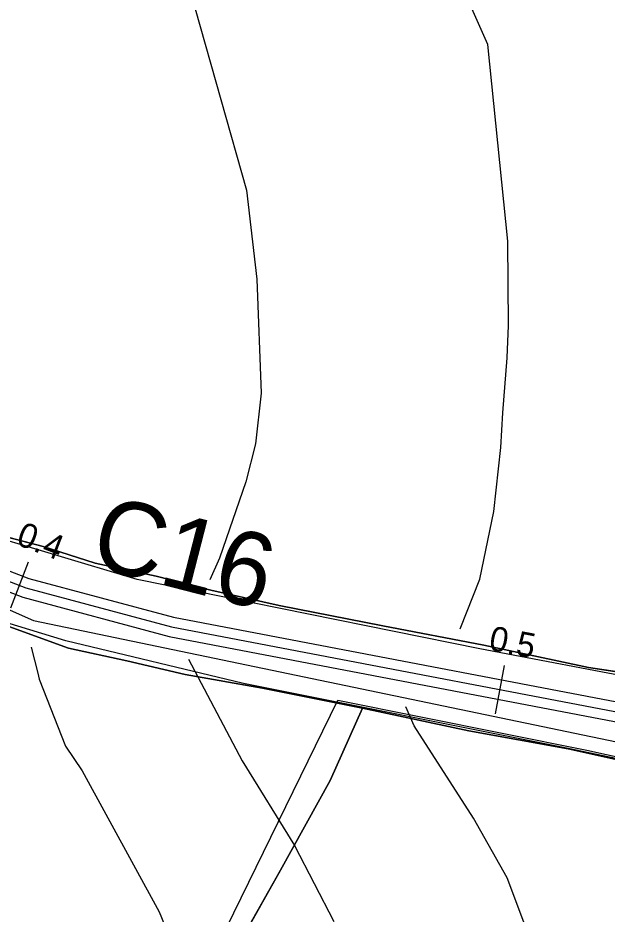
# Model space of a CAD drawing. Extents: x -662620 to -656370, y -1067090 to -1062990.
# Drawn here: x -658687 to -658567.2, y -1066109.2 to -1065926.9 of the extents above; entities that cross this region are included whole.
import ezdxf

# ---------------------------------------------------------------- set-up
doc = ezdxf.new("R2010")
doc.units = 0
for name, color, linetype in [('Agrotechnicka_opatreni_hrazkovani_a_dulkovani__mulcovani', 7, 'Continuous'), ('Default', 7, 'Continuous'), ('KRAJINNÁ_ZELEŇ_-_LINIOVÁ_-_STAV', 7, 'Continuous'), ('Organizacni_opatreni_ochranne_zatravnení__protierozni_rozmistovani_plodin__osevni_postup__stridani_plodin', 7, 'Continuous'), ('ORNÁ_PŮDA_-_STÁVAJÍCÍ', 7, 'Continuous'), ('OSTATNÍ_PLOCHA_-_STÁVAJÍCÍ', 7, 'Continuous'), ('OVOCNÝ_SAD_-_STÁVAJÍCÍ', 7, 'Continuous'), ('POLNÍ_CESTA_STÁVAJÍCÍ_-_KRAJ', 7, 'Continuous'), ('POLNÍ_CESTA_STÁVAJÍCÍ_-_OSA', 7, 'Continuous'), ('Popis_objektú_polních_cest_stávajících', 7, 'Continuous'), ('SDELOVACÍ_VEDENÍ_-_PODZEMNÍ', 7, 'Continuous'), ('VRSTEVNICE_ZÁKLADNÍ', 7, 'Continuous')]:
    doc.layers.add(name, color=color, linetype=linetype)

msp = doc.modelspace()

# ---------------------------------------------------------------- linework, layer by layer
at = {"layer": 'Agrotechnicka_opatreni_hrazkovani_a_dulkovani__mulcovani'}
msp.add_lwpolyline([(-658454.8, -1065610.1), (-658459, -1065660.6), (-658461.7, -1065689.2), (-658464.3, -1065724.3), (-658468.4, -1065749), (-658474.4, -1065783.9), (-658495.1, -1065872.9), (-658497.1, -1065881.9), (-658511.2, -1065934.8), (-658524.2, -1065990.5), (-658533.1, -1066025.5), (-658537.5, -1066046.3), (-658542, -1066058.5), (-658543.7, -1066062.3), (-658550.4, -1066062.7), (-658558.89, -1066061.79), (-658593.12, -1066055.27), (-658662.77, -1066041.21), (-658696.34, -1066031.17)], dxfattribs=at)
at = {"layer": 'KRAJINNÁ_ZELEŇ_-_LINIOVÁ_-_STAV'}
msp.add_lwpolyline([(-658959.05, -1065783.35), (-658947.24, -1065797.56), (-658872.02, -1065915.68), (-658813.56, -1065971.96), (-658731.02, -1066028.63), (-658683.86, -1066049.55), (-658550.37, -1066077.32), (-658326.35, -1066125.24), (-658216.95, -1066151.9)], dxfattribs=at)
at = {"layer": 'Organizacni_opatreni_ochranne_zatravnení__protierozni_rozmistovani_plodin__osevni_postup__stridani_plodin'}
msp.add_lwpolyline([(-658515.32, -1066087.97), (-658611.96, -1066385.11), (-658646.2, -1066373.85), (-658701.92, -1066378.35), (-658721.2, -1066377.7), (-658762.8, -1066380.1), (-658798.28, -1066383.49), (-658790.2, -1066369.8), (-658772.2, -1066340.5), (-658732.5, -1066271.9), (-658721.7, -1066265.7), (-658679.4, -1066183.2), (-658621.96, -1066065.74), (-658571.37, -1066075.89), (-658543.99, -1066081.97)], close=True, dxfattribs=at)
at = {"layer": 'ORNÁ_PŮDA_-_STÁVAJÍCÍ'}
for p, q in [((-658681.89, -1066034.49), (-658693.65, -1066031.42)), ((-658671.32, -1066037.87), (-658681.89, -1066034.49)), ((-658658.93, -1066040.48), (-658671.32, -1066037.87)), ((-658647.79, -1066043.35), (-658658.93, -1066040.48)), ((-658633.89, -1066046.44), (-658647.79, -1066043.35)), ((-658612.83, -1066050.63), (-658633.89, -1066046.44)), ((-658592.28, -1066054.55), (-658612.83, -1066050.63)), ((-658571.02, -1066059.07), (-658592.28, -1066054.55)), ((-658553.31, -1066061.76), (-658571.02, -1066059.07)), ((-658623.57, -1066082.05), (-658616.96, -1066067.35)), ((-658616.96, -1066067.35), (-658595.36, -1066071.95)), ((-658595.36, -1066071.95), (-658575.13, -1066075.64)), ((-658575.13, -1066075.64), (-658555.3, -1066080.01)), ((-658633.64, -1066100.29), (-658623.57, -1066082.05)), ((-658649.35, -1066128.19), (-658633.64, -1066100.29))]:
    msp.add_line(p, q, dxfattribs=at)
for points in [[(-658506.89, -1065918.21), (-658510.62, -1065933.53), (-658515.92, -1065953.16), (-658520.56, -1065973.53), (-658525.75, -1065993.86), (-658529.42, -1066009.61), (-658532.2, -1066024.05), (-658534.55, -1066035.05), (-658537.08, -1066046.61), (-658540.12, -1066058.12), (-658542.86, -1066064), (-658553.31, -1066061.76), (-658571.02, -1066059.07), (-658592.28, -1066054.55), (-658612.83, -1066050.63), (-658633.89, -1066046.44), (-658647.79, -1066043.35), (-658658.93, -1066040.48), (-658671.32, -1066037.87), (-658681.89, -1066034.49), (-658693.65, -1066031.42)], [(-658649.35, -1066128.19), (-658633.64, -1066100.29), (-658623.57, -1066082.05), (-658616.96, -1066067.35), (-658595.36, -1066071.95), (-658575.13, -1066075.64), (-658555.3, -1066080.01), (-658543.28, -1066082.74), (-658530.89, -1066085.04), (-658514.45, -1066088.53), (-658496.25, -1066092.03), (-658474.5, -1066096.83), (-658457.17, -1066100.19), (-658439.88, -1066103.92), (-658421.57, -1066107.33)]]:
    msp.add_lwpolyline(points, dxfattribs=at)
at = {"layer": 'OSTATNÍ_PLOCHA_-_STÁVAJÍCÍ'}
for p, q in [((-658693.65, -1066031.42), (-658681.89, -1066034.49)), ((-658693.65, -1066031.42), (-658681.89, -1066034.49)), ((-658681.89, -1066034.49), (-658671.32, -1066037.87)), ((-658681.89, -1066034.49), (-658671.32, -1066037.87)), ((-658671.32, -1066037.87), (-658658.93, -1066040.48)), ((-658671.32, -1066037.87), (-658658.93, -1066040.48)), ((-658658.93, -1066040.48), (-658647.79, -1066043.35)), ((-658658.93, -1066040.48), (-658647.79, -1066043.35)), ((-658647.79, -1066043.35), (-658633.89, -1066046.44)), ((-658647.79, -1066043.35), (-658633.89, -1066046.44)), ((-658633.89, -1066046.44), (-658612.83, -1066050.63)), ((-658633.89, -1066046.44), (-658612.83, -1066050.63)), ((-658676.79, -1066055.13), (-658689.65, -1066050.45)), ((-658676.79, -1066055.13), (-658689.65, -1066050.45)), ((-658612.83, -1066050.63), (-658592.28, -1066054.55)), ((-658612.83, -1066050.63), (-658592.28, -1066054.55)), ((-658664.87, -1066057.71), (-658676.79, -1066055.13)), ((-658664.87, -1066057.71), (-658676.79, -1066055.13)), ((-658592.28, -1066054.55), (-658571.02, -1066059.07)), ((-658592.28, -1066054.55), (-658571.02, -1066059.07)), ((-658653, -1066060.49), (-658664.87, -1066057.71)), ((-658653, -1066060.49), (-658664.87, -1066057.71)), ((-658571.02, -1066059.07), (-658553.31, -1066061.76)), ((-658571.02, -1066059.07), (-658553.31, -1066061.76)), ((-658637.32, -1066063.32), (-658653, -1066060.49)), ((-658637.32, -1066063.32), (-658653, -1066060.49)), ((-658616.96, -1066067.35), (-658637.32, -1066063.32)), ((-658616.96, -1066067.35), (-658637.32, -1066063.32)), ((-658595.36, -1066071.95), (-658616.96, -1066067.35)), ((-658595.36, -1066071.95), (-658616.96, -1066067.35)), ((-658575.13, -1066075.64), (-658595.36, -1066071.95)), ((-658575.13, -1066075.64), (-658595.36, -1066071.95)), ((-658555.3, -1066080.01), (-658575.13, -1066075.64)), ((-658555.3, -1066080.01), (-658575.13, -1066075.64))]:
    msp.add_line(p, q, dxfattribs=at)
for points in [[(-658693.65, -1066031.42), (-658681.89, -1066034.49), (-658671.32, -1066037.87), (-658658.93, -1066040.48), (-658647.79, -1066043.35), (-658633.89, -1066046.44), (-658612.83, -1066050.63), (-658592.28, -1066054.55), (-658571.02, -1066059.07), (-658553.31, -1066061.76), (-658542.86, -1066064), (-658528.91, -1066069.25), (-658513.52, -1066072.22), (-658493.79, -1066076.34), (-658470.14, -1066081.21), (-658454.39, -1066084.49), (-658438.59, -1066087.73)], [(-658693.65, -1066031.42), (-658681.89, -1066034.49), (-658671.32, -1066037.87), (-658658.93, -1066040.48), (-658647.79, -1066043.35), (-658633.89, -1066046.44), (-658612.83, -1066050.63), (-658592.28, -1066054.55), (-658571.02, -1066059.07), (-658553.31, -1066061.76), (-658542.86, -1066064), (-658528.91, -1066069.25), (-658513.52, -1066072.22), (-658493.79, -1066076.34), (-658470.14, -1066081.21), (-658454.39, -1066084.49), (-658438.59, -1066087.73)], [(-658421.57, -1066107.33), (-658439.88, -1066103.92), (-658457.17, -1066100.19), (-658474.5, -1066096.83), (-658496.25, -1066092.03), (-658514.45, -1066088.53), (-658530.89, -1066085.04), (-658543.28, -1066082.74), (-658555.3, -1066080.01), (-658575.13, -1066075.64), (-658595.36, -1066071.95), (-658616.96, -1066067.35), (-658637.32, -1066063.32), (-658653, -1066060.49), (-658664.87, -1066057.71), (-658676.79, -1066055.13), (-658689.65, -1066050.45)], [(-658421.57, -1066107.33), (-658439.88, -1066103.92), (-658457.17, -1066100.19), (-658474.5, -1066096.83), (-658496.25, -1066092.03), (-658514.45, -1066088.53), (-658530.89, -1066085.04), (-658543.28, -1066082.74), (-658555.3, -1066080.01), (-658575.13, -1066075.64), (-658595.36, -1066071.95), (-658616.96, -1066067.35), (-658637.32, -1066063.32), (-658653, -1066060.49), (-658664.87, -1066057.71), (-658676.79, -1066055.13), (-658689.65, -1066050.45)]]:
    msp.add_lwpolyline(points, dxfattribs=at)
at = {"layer": 'OVOCNÝ_SAD_-_STÁVAJÍCÍ'}
for p, q in [((-658689.65, -1066050.45), (-658676.79, -1066055.13)), ((-658676.79, -1066055.13), (-658664.87, -1066057.71)), ((-658664.87, -1066057.71), (-658653, -1066060.49)), ((-658653, -1066060.49), (-658637.32, -1066063.32)), ((-658637.32, -1066063.32), (-658616.96, -1066067.35)), ((-658616.96, -1066067.35), (-658623.57, -1066082.05)), ((-658623.57, -1066082.05), (-658633.64, -1066100.29)), ((-658633.64, -1066100.29), (-658649.35, -1066128.19))]:
    msp.add_line(p, q, dxfattribs=at)
msp.add_lwpolyline([(-658725.43, -1066111.17), (-658713.12, -1066089.31), (-658702.32, -1066068.84), (-658693.56, -1066049.83), (-658689.65, -1066050.45), (-658676.79, -1066055.13), (-658664.87, -1066057.71), (-658653, -1066060.49), (-658637.32, -1066063.32), (-658616.96, -1066067.35), (-658623.57, -1066082.05), (-658633.64, -1066100.29), (-658649.35, -1066128.19)], dxfattribs=at)
at = {"layer": 'POLNÍ_CESTA_STÁVAJÍCÍ_-_KRAJ'}
for points in [[(-658964.93, -1065765.97), (-658948.85, -1065779.68), (-658872.13, -1065898.42), (-658849.11, -1065926.97), (-658824.31, -1065951.09), (-658788.91, -1065977.64), (-658730.44, -1066020.71), (-658708.91, -1066031.66), (-658684.8, -1066040.95), (-658655.4, -1066048.88), (-658539.74, -1066070.95), (-658265.21, -1066130.39), (-658217.8, -1066142.45), (-658202.42, -1066148.63), (-658188.74, -1066156.94), (-658178.46, -1066167.89), (-658171.97, -1066180.87)], [(-658967.52, -1065769.01), (-658951.89, -1065782.34), (-658875.38, -1065900.77), (-658852.07, -1065929.66), (-658826.91, -1065954.14), (-658791.3, -1065980.85), (-658732.55, -1066024.13), (-658710.54, -1066035.32), (-658686.05, -1066044.76), (-658656.29, -1066052.78), (-658540.54, -1066074.87), (-658266.12, -1066134.28), (-658219.04, -1066146.27), (-658204.21, -1066152.22), (-658191.28, -1066160.08), (-658181.78, -1066170.2), (-658175.55, -1066182.65)]]:
    msp.add_lwpolyline(points, dxfattribs=at)
at = {"layer": 'POLNÍ_CESTA_STÁVAJÍCÍ_-_OSA'}
for points in [[(-658966.23, -1065767.49), (-658950.37, -1065781.01), (-658873.76, -1065899.59), (-658850.59, -1065928.31), (-658825.61, -1065952.62), (-658790.11, -1065979.25), (-658731.5, -1066022.42), (-658709.73, -1066033.49), (-658685.42, -1066042.85), (-658655.84, -1066050.83), (-658540.14, -1066072.91), (-658265.67, -1066132.34), (-658218.42, -1066144.36), (-658203.31, -1066150.43), (-658190.01, -1066158.51), (-658180.12, -1066169.05), (-658173.76, -1066181.76)], [(-658684.94, -1066037.68), (-658688.53, -1066047.01)], [(-658588.16, -1066058.66), (-658590.03, -1066068.48)]]:
    msp.add_lwpolyline(points, dxfattribs=at)
at = {"layer": 'SDELOVACÍ_VEDENÍ_-_PODZEMNÍ'}
msp.add_lwpolyline([(-658523.47, -1066086.39), (-658575.13, -1066075.56), (-658641.14, -1066062.31), (-658677.3, -1066053.68), (-658705.12, -1066045.16), (-658742.18, -1066026.34), (-658786.34, -1065995.08), (-658823.78, -1065965.88), (-658843.22, -1065949.45), (-658870.46, -1065917.11), (-658899.93, -1065872.81), (-658935.79, -1065816.51)], dxfattribs=at)
msp.add_lwpolyline([(-658523.47, -1066086.39), (-658575.13, -1066075.56), (-658641.14, -1066062.31), (-658677.3, -1066053.68), (-658705.12, -1066045.16), (-658742.18, -1066026.34), (-658786.34, -1065995.08), (-658823.78, -1065965.88), (-658843.22, -1065949.45), (-658870.46, -1065917.11), (-658899.93, -1065872.81), (-658935.79, -1065816.51)], dxfattribs=at)
msp.add_lwpolyline([(-658523.47, -1066086.39), (-658575.13, -1066075.56), (-658641.14, -1066062.31), (-658677.3, -1066053.68), (-658705.12, -1066045.16), (-658742.18, -1066026.34), (-658786.34, -1065995.08), (-658823.78, -1065965.88), (-658843.22, -1065949.45), (-658870.46, -1065917.11), (-658899.93, -1065872.81), (-658935.79, -1065816.51)], dxfattribs=at)
msp.add_lwpolyline([(-658523.47, -1066086.39), (-658575.13, -1066075.56), (-658641.14, -1066062.31), (-658677.3, -1066053.68), (-658705.12, -1066045.16), (-658742.18, -1066026.34), (-658786.34, -1065995.08), (-658823.78, -1065965.88), (-658843.22, -1065949.45), (-658870.46, -1065917.11), (-658899.93, -1065872.81), (-658935.79, -1065816.51)], dxfattribs=at)
msp.add_lwpolyline([(-658523.47, -1066086.39), (-658575.13, -1066075.56), (-658641.14, -1066062.31), (-658677.3, -1066053.68), (-658705.12, -1066045.16), (-658742.18, -1066026.34), (-658786.34, -1065995.08), (-658823.78, -1065965.88), (-658843.22, -1065949.45), (-658870.46, -1065917.11), (-658899.93, -1065872.81), (-658935.79, -1065816.51)], dxfattribs=at)
msp.add_lwpolyline([(-658523.47, -1066086.39), (-658575.13, -1066075.56), (-658641.14, -1066062.31), (-658677.3, -1066053.68), (-658705.12, -1066045.16), (-658742.18, -1066026.34), (-658786.34, -1065995.08), (-658823.78, -1065965.88), (-658843.22, -1065949.45), (-658870.46, -1065917.11), (-658899.93, -1065872.81), (-658935.79, -1065816.51)], dxfattribs=at)
at = {"layer": 'VRSTEVNICE_ZÁKLADNÍ'}
for points in [[(-658591.52, -1065932.36), (-658599.4, -1065914.47), (-658608.83, -1065891.6), (-658615.27, -1065878.74), (-658628.99, -1065855.87), (-658641.99, -1065836.86), (-658656.72, -1065818.42), (-658670.44, -1065804.13), (-658678.44, -1065797.12), (-658694.74, -1065785.69), (-658724.47, -1065768.82), (-658743.48, -1065756.67), (-658750.34, -1065751.1), (-658777.92, -1065725.37), (-658818.8, -1065690.21), (-658858.4, -1065659.19), (-658873.26, -1065648.62), (-658886.84, -1065640.18), (-658905.13, -1065632.18), (-658916.57, -1065629.04), (-658929.15, -1065626.61), (-658940.58, -1065625.75), (-658970.45, -1065626.03)], [(-658591.52, -1065932.36), (-658599.4, -1065914.47), (-658608.83, -1065891.6), (-658615.27, -1065878.74), (-658628.99, -1065855.87), (-658641.99, -1065836.86), (-658656.72, -1065818.42), (-658670.44, -1065804.13), (-658678.44, -1065797.12), (-658694.74, -1065785.69), (-658724.47, -1065768.82), (-658743.48, -1065756.67), (-658750.34, -1065751.1), (-658777.92, -1065725.37), (-658818.8, -1065690.21), (-658858.4, -1065659.19), (-658873.26, -1065648.62), (-658886.84, -1065640.18), (-658905.13, -1065632.18), (-658916.57, -1065629.04), (-658929.15, -1065626.61), (-658940.58, -1065625.75), (-658970.45, -1065626.03)], [(-658651.03, -1065925.08), (-658640.58, -1065962.01), (-658638.43, -1065980.07), (-658637.57, -1066003.29), (-658638.71, -1066013.61), (-658640.72, -1066021.34), (-658646.02, -1066036.82), (-658648.03, -1066041.27)], [(-658651.03, -1065925.08), (-658640.58, -1065962.01), (-658638.43, -1065980.07), (-658637.57, -1066003.29), (-658638.71, -1066013.61), (-658640.72, -1066021.34), (-658646.02, -1066036.82), (-658648.03, -1066041.27)], [(-658597.14, -1066051.24), (-658593.14, -1066041.12), (-658590.27, -1066027.36), (-658588.84, -1066014.32), (-658588.41, -1066007.3), (-658587.55, -1065996.12), (-658587.26, -1065989.53), (-658587.41, -1065972.33), (-658591.52, -1065932.36)], [(-658597.14, -1066051.24), (-658593.14, -1066041.12), (-658590.27, -1066027.36), (-658588.84, -1066014.32), (-658588.41, -1066007.3), (-658587.55, -1065996.12), (-658587.26, -1065989.53), (-658587.41, -1065972.33), (-658591.52, -1065932.36)], [(-658684.37, -1066054.96), (-658683.01, -1066060.27), (-658682.71, -1066061.47), (-658677.39, -1066075.07), (-658673.97, -1066080.1), (-658658.35, -1066108.77), (-658653.05, -1066121.67)], [(-658684.37, -1066054.96), (-658683.01, -1066060.27), (-658682.71, -1066061.47), (-658677.39, -1066075.07), (-658673.97, -1066080.1), (-658658.35, -1066108.77), (-658653.05, -1066121.67)], [(-658652.34, -1066057.39), (-658641.44, -1066078.1), (-658630.83, -1066095.3), (-658622.81, -1066110.77)], [(-658652.34, -1066057.39), (-658641.44, -1066078.1), (-658630.83, -1066095.3), (-658622.81, -1066110.77)], [(-658581.53, -1066117.94), (-658587.55, -1066101.89), (-658594.43, -1066089.71), (-658606.47, -1066070.93), (-658608.19, -1066067.06)], [(-658581.53, -1066117.94), (-658587.55, -1066101.89), (-658594.43, -1066089.71), (-658606.47, -1066070.93), (-658608.19, -1066067.06)]]:
    msp.add_lwpolyline(points, dxfattribs=at)

# ---------------------------------------------------------------- texts
at = {"layer": 'Default'}
for s, rotation, p in [('0.4', 338.9299, (-658687.63, -1066033.97)), ('0.5', 349.1952, (-658591.48, -1066055.48))]:
    msp.add_text(s, height=5, rotation=rotation, dxfattribs=at).set_placement(p)
at = {"layer": 'Popis_objektú_polních_cest_stávajících'}
msp.add_text('C16', height=15, rotation=345.6, dxfattribs=at).set_placement((-658672.88, -1066038.37))

doc.saveas('drawing.dxf')
